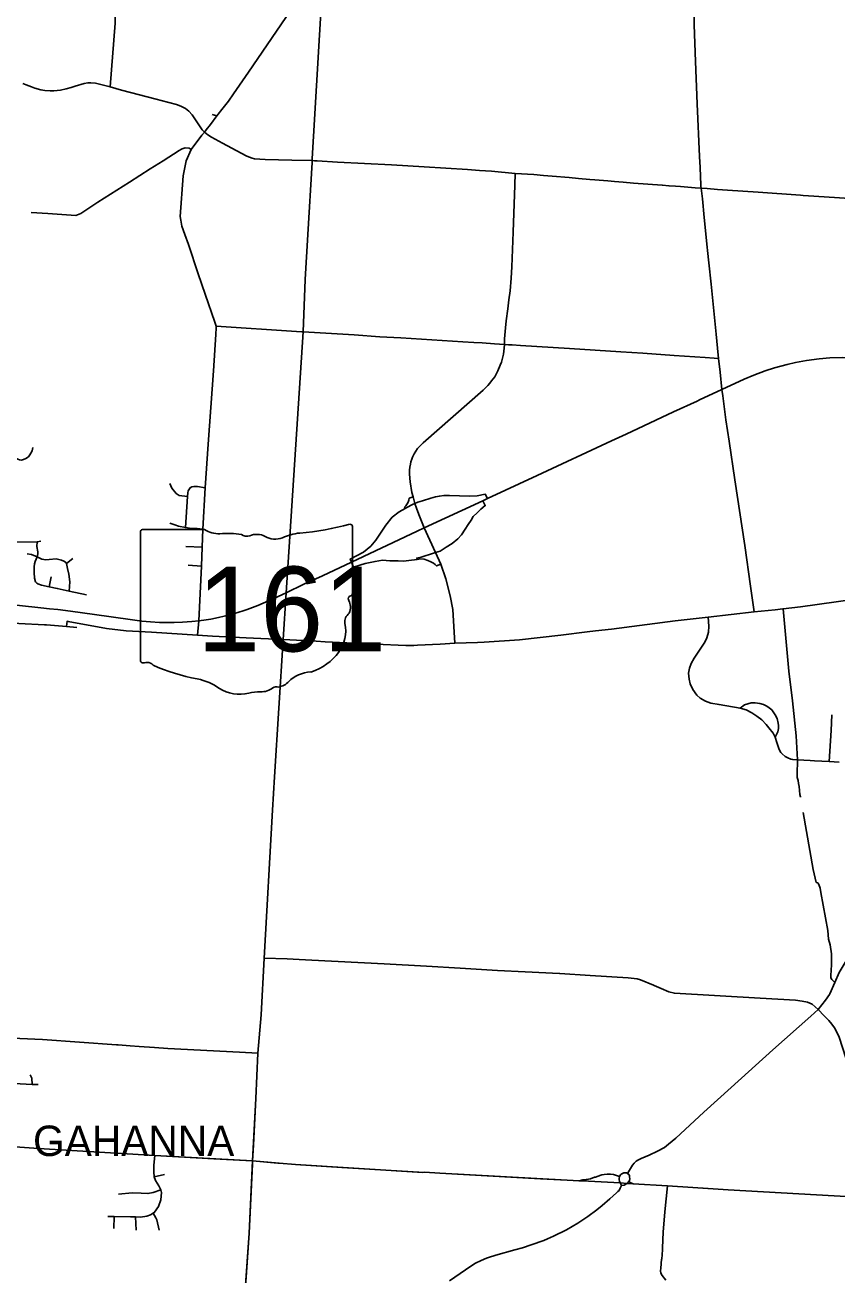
# Model space of a CAD drawing. Extents: x 1755200 to 1902939, y 644115 to 788070.
# Drawn here: x 1862951 to 1876290, y 746938 to 767475 of the extents above; entities that cross this region are included whole.
import ezdxf

# ---------------------------------------------------------------- set-up
doc = ezdxf.new("R2010")
doc.units = 0
for name, color, linetype in [('GM_X_City_Street', 7, 'Continuous'), ('GM_X_Corporation_Text', 7, 'Continuous'), ('GM_X_County_Road', 7, 'Continuous'), ('GM_X_Interchange_Ramps', 7, 'Continuous'), ('GM_X_State_Route', 7, 'Continuous'), ('GM_X_State_Shield', 7, 'Continuous'), ('GM_X_Township', 7, 'Continuous'), ('GM_X_Township_Road', 7, 'Continuous'), ('GM_X_US_Route', 7, 'Continuous')]:
    doc.layers.add(name, color=color, linetype=linetype)

msp = doc.modelspace()

# ---------------------------------------------------------------- linework, layer by layer
at = {"layer": 'GM_X_City_Street'}
for points in [[(1865511, 764268), (1865500, 764327), (1865548, 764995), (1865600, 765244), (1865682, 765431), (1865855, 765663), (1865897, 765714)], [(1865863, 765755), (1865897, 765714)], [(1865897, 765714), (1865927, 765753)], [(1865897, 765714), (1865955, 765668), (1866017, 765631), (1866193, 765534), (1866501, 765368), (1866596, 765322), (1866638, 765303), (1866681, 765286), (1866723, 765278), (1866894, 765265), (1867336, 765257), (1867669, 765247), (1867707, 765245)], [(1865532, 765439), (1865583, 765457), (1865646, 765449), (1865682, 765431)], [(1867707, 765245), (1867751, 765243), (1868083, 765224), (1868969, 765176), (1869510, 765145), (1870221, 765101), (1870420, 765087), (1870613, 765071), (1871003, 765038), (1871311, 765017), (1871467, 765005), (1871609, 764992), (1871891, 764967)], [(1870828, 762287), (1870829, 762319), (1870843, 762500), (1870854, 762614), (1870881, 762813), (1870901, 762959), (1870920, 763109), (1870938, 763317), (1870946, 763501), (1870969, 764069), (1870996, 764843), (1871003, 765038)], [(1872314, 764930), (1872525, 764915), (1872633, 764904), (1872778, 764893), (1872949, 764879)], [(1873425, 764842), (1873526, 764834), (1873531, 764834)], [(1873637, 764826), (1873717, 764820), (1873959, 764802), (1874061, 764793)], [(1874061, 764793), (1874055, 764828), (1874054, 764846)], [(1874061, 764793), (1874159, 764787), (1874329, 764774), (1874494, 764764), (1874997, 764730), (1875691, 764678), (1875732, 764675)], [(1874413, 761383), (1874400, 761488), (1874369, 761773), (1874345, 761997), (1874327, 762164), (1874304, 762393), (1874224, 763216), (1874187, 763568), (1874164, 763769), (1874158, 763827), (1874110, 764310), (1874079, 764620), (1874061, 764793)], [(1875732, 764675), (1875910, 764665), (1877850, 764535), (1878419, 764488), (1878447, 764486)], [(1867500, 762436), (1867522, 762434), (1868356, 762382), (1868782, 762353), (1869125, 762334), (1870144, 762270), (1870322, 762259)], [(1869267, 760143), (1869268, 760159), (1869273, 760213), (1869283, 760262), (1869292, 760300), (1869306, 760343), (1869319, 760374), (1869343, 760427), (1869371, 760473), (1869400, 760515), (1869431, 760551), (1869457, 760580), (1869490, 760611), (1870475, 761475), (1870522, 761517), (1870556, 761552), (1870588, 761589), (1870617, 761627), (1870643, 761663), (1870668, 761696), (1870720, 761792), (1870758, 761884), (1870777, 761937), (1870795, 762000), (1870810, 762068), (1870821, 762167), (1870826, 762226), (1870828, 762287)], [(1870322, 762259), (1870461, 762251), (1870665, 762236), (1870826, 762226), (1870896, 762222)], [(1870896, 762222), (1870954, 762219), (1871093, 762212), (1871895, 762159), (1872741, 762107), (1873101, 762082), (1873617, 762047), (1874127, 762010), (1874271, 762001), (1874345, 761997)], [(1874928, 757834), (1874867, 758254), (1874774, 758922), (1874614, 760000), (1874518, 760640), (1874465, 760990), (1874413, 761383)], [(1862664, 760430), (1862739, 760386), (1862793, 760357), (1862833, 760340), (1862862, 760330), (1862892, 760327), (1862927, 760334), (1862965, 760352), (1863007, 760383), (1863029, 760412), (1863049, 760441), (1863070, 760478), (1863075, 760504), (1863081, 760535)], [(1865787, 757451), (1865805, 757686), (1865848, 758586), (1865864, 758896), (1865870, 759191), (1865912, 759873), (1865962, 760587)], [(1869510, 759213), (1869421, 759431), (1869381, 759536), (1869355, 759614), (1869325, 759724), (1869306, 759792), (1869278, 759967), (1869265, 760097), (1869267, 760143)], [(1865330, 759942), (1865363, 759866), (1865435, 759780), (1865485, 759744), (1865622, 759729)], [(1865586, 759219), (1865622, 759729), (1865626, 759790), (1865633, 759822), (1865662, 759873), (1865692, 759885), (1865726, 759891), (1865787, 759891), (1865912, 759873)], [(1865328, 759293), (1865411, 759265), (1865475, 759241), (1865586, 759219), (1865652, 759207), (1865777, 759203), (1865870, 759191)], [(1869694, 758809), (1869510, 759213)], [(1862769, 758981), (1863149, 758985), (1863213, 758994)], [(1863161, 758292), (1863144, 758306), (1863125, 758324), (1863108, 758389), (1863104, 758478), (1863103, 758573), (1863105, 758621), (1863120, 758663), (1863153, 758735), (1863162, 758787), (1863159, 758822), (1863148, 758909), (1863149, 758985)], [(1865594, 758906), (1865864, 758896)], [(1862989, 758786), (1863055, 758778), (1863153, 758735)], [(1863153, 758735), (1863225, 758700), (1863262, 758691), (1863295, 758689), (1863350, 758693), (1863461, 758704), (1863552, 758680), (1863588, 758666), (1863617, 758650), (1863633, 758630)], [(1863633, 758630), (1863737, 758712)], [(1863674, 758172), (1863685, 758329), (1863669, 758455), (1863651, 758547), (1863639, 758598), (1863633, 758630)], [(1870014, 757319), (1870003, 757499), (1869980, 757870), (1869937, 758098), (1869862, 758377), (1869784, 758617), (1869694, 758809)], [(1875399, 757881), (1875406, 757881), (1875693, 757917), (1876589, 758040), (1877681, 758226), (1877801, 758254), (1878022, 758324), (1878327, 758429), (1878456, 758475), (1878931, 758651)], [(1865631, 758603), (1865848, 758586)], [(1863161, 758292), (1863220, 758272), (1863350, 758244), (1863482, 758218), (1863674, 758172), (1863678, 758171)], [(1863350, 758244), (1863381, 758411)], [(1863678, 758171), (1863961, 758113)], [(1872322, 757520), (1872584, 757551), (1873632, 757684), (1874173, 757746), (1874928, 757834), (1875273, 757868), (1875399, 757881)], [(1875691, 754791), (1875691, 754794), (1875677, 754834), (1875676, 754896), (1875666, 754962), (1875656, 755016), (1875651, 755061), (1875638, 755114), (1875635, 755163), (1875641, 755401), (1875618, 755795), (1875557, 756373), (1875500, 756861), (1875406, 757881)], [(1862547, 757669), (1862851, 757642), (1863270, 757621)], [(1863270, 757621), (1863305, 757619), (1863631, 757591)], [(1863631, 757591), (1863641, 757680), (1863658, 757677)], [(1863658, 757677), (1864288, 757561), (1864611, 757524), (1865028, 757498), (1865787, 757451), (1866032, 757436), (1866585, 757409), (1867190, 757380)], [(1874216, 756334), (1874128, 756365), (1874041, 756417), (1873985, 756467), (1873920, 756557), (1873877, 756651), (1873859, 756728), (1873853, 756828), (1873869, 756910), (1873893, 756986), (1873946, 757075), (1874119, 757337), (1874154, 757405), (1874179, 757498), (1874187, 757598), (1874173, 757746)], [(1863631, 757591), (1863801, 757578)], [(1870494, 757337), (1871077, 757374), (1871755, 757451), (1872184, 757504), (1872322, 757520)], [(1867019, 754577), (1867052, 755122), (1867190, 757380)], [(1867190, 757380), (1867732, 757352), (1867882, 757341), (1868707, 757305), (1869208, 757278), (1869340, 757282)], [(1869340, 757282), (1869397, 757284), (1869769, 757302), (1870014, 757319), (1870384, 757330), (1870494, 757337)], [(1875641, 755401), (1875562, 755405), (1875530, 755413), (1875480, 755435), (1875437, 755457), (1875388, 755501), (1875369, 755524), (1875339, 755571), (1875300, 755689), (1875273, 755775), (1875241, 755839), (1875171, 755930), (1875127, 755981), (1875056, 756058), (1874976, 756121), (1874891, 756175), (1874799, 756221), (1874702, 756253), (1874352, 756310), (1874216, 756334), (1874216, 756334)], [(1874702, 756253), (1874772, 756304), (1874823, 756324), (1874881, 756338), (1874948, 756341), (1875022, 756329), (1875081, 756309), (1875139, 756283), (1875177, 756256), (1875217, 756224), (1875244, 756192), (1875277, 756139), (1875305, 756082), (1875325, 756006), (1875330, 755967), (1875331, 755915), (1875317, 755860), (1875273, 755775)], [(1876192, 755885), (1876208, 756141)], [(1876161, 755374), (1876192, 755885)], [(1876324, 755362), (1876161, 755374), (1875921, 755387), (1875849, 755391), (1875641, 755401)], [(1866703, 749072), (1866745, 749840), (1866774, 750581), (1866829, 751211), (1866879, 752144), (1867019, 754577), (1867019, 754577)], [(1876256, 751744), (1876205, 751794), (1876187, 751823), (1876187, 751862), (1876194, 751943), (1876202, 752039), (1876202, 752214), (1876179, 752365), (1876153, 752458), (1876138, 752596), (1876022, 753221), (1876011, 753295), (1875990, 753352), (1875975, 753381), (1875948, 753388), (1875900, 753602), (1875737, 754539)], [(1866879, 752144), (1867260, 752134), (1867454, 752124)], [(1867454, 752124), (1867664, 752113), (1868850, 752050), (1869544, 752011), (1870097, 751979), (1870711, 751942), (1871167, 751918), (1871734, 751891)], [(1871734, 751891), (1871737, 751890), (1872234, 751860), (1872862, 751823), (1873005, 751804), (1873061, 751788), (1873278, 751698)], [(1873278, 751698), (1873289, 751694), (1873401, 751647), (1873525, 751588), (1873618, 751568), (1875027, 751486)], [(1876833, 748366), (1876839, 748468), (1876881, 749234), (1876907, 749681), (1876910, 749771), (1876908, 749809), (1876899, 749835), (1876887, 749858), (1876873, 749877), (1876853, 749901), (1876763, 749998), (1876639, 750147), (1876529, 750311), (1876433, 750504), (1876327, 750846), (1876284, 750941), (1876247, 751000), (1876207, 751057), (1876154, 751118), (1876080, 751194), (1875979, 751303)], [(1860095, 750987), (1860510, 750971), (1860699, 750957), (1861015, 750936), (1861290, 750914), (1862037, 750868), (1862619, 750836), (1863241, 750810), (1864452, 750722), (1864480, 750720)], [(1864829, 750695), (1865078, 750677)], [(1865078, 750677), (1865300, 750660), (1866474, 750597)], [(1866474, 750597), (1866774, 750581)], [(1862457, 750253), (1862513, 750214), (1862566, 750173), (1862605, 750121), (1862664, 750094), (1862775, 750082), (1863070, 750070), (1863165, 750066)], [(1863070, 750070), (1863062, 750170), (1863037, 750225)], [(1858345, 749356), (1859239, 749292), (1860368, 749204), (1861567, 749127), (1862160, 749085), (1862472, 749064), (1863172, 749017), (1865082, 748902), (1866053, 748847)], [(1866688, 748812), (1866703, 749072)], [(1864312, 747901), (1864418, 747899), (1864684, 747896), (1864768, 747894), (1864850, 747891), (1864955, 747906), (1865011, 747927), (1865058, 747957), (1865080, 747970), (1865143, 748063), (1865181, 748175), (1865193, 748295), (1865183, 748339), (1865150, 748405), (1865097, 748491), (1865073, 748551), (1865065, 748636), (1865068, 748743), (1865082, 748902)], [(1866053, 748847), (1866685, 748812)], [(1866685, 748812), (1866688, 748812), (1867105, 748778)], [(1866686, 748759), (1866688, 748812)], [(1867105, 748778), (1867127, 748776), (1867392, 748752), (1868157, 748706)], [(1865073, 748551), (1865241, 748590)], [(1866569, 746697), (1866631, 747627), (1866686, 748759)], [(1868157, 748706), (1869420, 748629)], [(1869420, 748629), (1869488, 748625), (1869515, 748627), (1869683, 748618)], [(1869683, 748618), (1869763, 748613), (1871420, 748521)], [(1872308, 748543), (1872322, 748548), (1872408, 748577)], [(1871420, 748521), (1871856, 748497), (1872051, 748486)], [(1872051, 748486), (1872056, 748486), (1872114, 748500), (1872173, 748510), (1872240, 748520), (1872308, 748543)], [(1872873, 748474), (1872904, 748455), (1872943, 748437), (1873505, 748403), (1874256, 748353)], [(1873421, 747354), (1873423, 747383), (1873436, 747644), (1873464, 747975), (1873505, 748403)], [(1864486, 748269), (1864713, 748289), (1864857, 748281), (1864969, 748275), (1865054, 748292), (1865183, 748339)], [(1874256, 748353), (1874500, 748336), (1876824, 748206), (1876881, 748203)], [(1865155, 747675), (1865118, 747844), (1865098, 747880), (1865058, 747957)], [(1864409, 747703), (1864418, 747899)], [(1864779, 747676), (1864768, 747894)]]:
    msp.add_lwpolyline(points, dxfattribs=at)
at = {"layer": 'GM_X_County_Road'}
for points in [[(1864348, 766459), (1864430, 767504), (1864434, 767598), (1864426, 767618), (1864381, 768009), (1864333, 768432), (1864331, 768480), (1864333, 768543), (1864397, 769439), (1864432, 769935), (1864459, 770410), (1864486, 770848), (1864531, 771313), (1864548, 771591)], [(1865927, 765753), (1865996, 765843), (1866105, 765983), (1866208, 766112), (1866292, 766224), (1866377, 766345), (1866623, 766700), (1867236, 767596), (1867787, 768416), (1867860, 768520), (1867965, 768671)], [(1874054, 764846), (1874040, 765135), (1874031, 765317), (1873994, 766181), (1873967, 766876), (1873946, 767480), (1873945, 767589), (1873948, 767650)], [(1862913, 766515), (1862969, 766494), (1863055, 766460), (1863115, 766437), (1863211, 766409), (1863279, 766399), (1863367, 766392), (1863425, 766391), (1863480, 766398), (1863535, 766406), (1863629, 766426), (1863710, 766450), (1863777, 766472), (1863921, 766513), (1863981, 766523), (1864031, 766526), (1864109, 766518), (1864348, 766459), (1864538, 766404), (1865104, 766257), (1865187, 766236), (1865442, 766167), (1865509, 766143), (1865585, 766102), (1865643, 766058), (1865697, 765998), (1865840, 765783), (1865863, 765755)], [(1871891, 764967), (1872043, 764954), (1872231, 764936), (1872314, 764930)], [(1872949, 764879), (1873416, 764843), (1873425, 764842)], [(1873531, 764834), (1873637, 764826)], [(1865962, 760587), (1866046, 761795), (1866087, 762392), (1866091, 762502), (1866089, 762525), (1866071, 762592), (1865910, 763051), (1865795, 763387), (1865637, 763871), (1865575, 764033), (1865528, 764172), (1865511, 764268)], [(1864480, 750720), (1864679, 750706)], [(1864679, 750706), (1864829, 750695)], [(1872408, 748577), (1872426, 748583), (1872466, 748592), (1872516, 748596), (1872571, 748594), (1872616, 748589), (1872668, 748572), (1872716, 748554)]]:
    msp.add_lwpolyline(points, dxfattribs=at)
at = {"layer": 'GM_X_Interchange_Ramps'}
for points in [[(1869325, 759724), (1869264, 759699), (1869257, 759668), (1869246, 759635), (1869231, 759607), (1869208, 759577), (1869186, 759555), (1869197, 759533)], [(1870550, 759694), (1870513, 759766), (1870381, 759741), (1870251, 759734), (1869927, 759746), (1869833, 759744), (1869758, 759735), (1869693, 759722), (1869617, 759702), (1869481, 759657), (1869407, 759635), (1869355, 759614)], [(1869694, 758809), (1869770, 758829), (1869872, 758897), (1869969, 758956), (1870063, 759032), (1870120, 759101), (1870180, 759193), (1870232, 759269), (1870278, 759342), (1870316, 759400), (1870377, 759460), (1870439, 759520), (1870513, 759579), (1870472, 759657)], [(1869355, 759614), (1869317, 759598), (1869221, 759547), (1869197, 759533), (1869096, 759474), (1868984, 759391), (1868877, 759259), (1868789, 759124), (1868716, 759010), (1868634, 758914), (1868512, 758815), (1868294, 758701), (1868316, 758650)], [(1868316, 758650), (1868348, 758569), (1868540, 758627), (1868703, 758663), (1868824, 758682), (1868943, 758671), (1869081, 758670), (1869171, 758668), (1869258, 758679), (1869393, 758696), (1869448, 758704), (1869508, 758698), (1869569, 758678), (1869619, 758657), (1869660, 758634), (1869689, 758610), (1869710, 758589), (1869784, 758617)], [(1869393, 758696), (1869386, 758717), (1869460, 758733), (1869662, 758798), (1869694, 758809)]]:
    msp.add_lwpolyline(points, dxfattribs=at)
at = {"layer": 'GM_X_State_Route'}
for points in [[(1874034, 761315), (1874400, 761488), (1874766, 761657), (1874922, 761724), (1875108, 761792), (1875262, 761840), (1875473, 761897), (1875610, 761930), (1875791, 761963), (1875997, 761991), (1876175, 762006), (1876381, 762012), (1876681, 761999), (1877197, 761965), (1877284, 761959), (1878113, 761906), (1878987, 761854), (1879114, 761846), (1880163, 761777)], [(1869392, 759158), (1869510, 759213), (1870472, 759657), (1870550, 759694), (1871362, 760072), (1872584, 760645), (1872826, 760755), (1873606, 761119), (1873992, 761295), (1874034, 761315)], [(1868316, 758650), (1869392, 759158)], [(1865925, 757704), (1866004, 757716), (1866128, 757740), (1866222, 757762), (1866391, 757807), (1866535, 757851), (1866598, 757872), (1866686, 757903), (1866775, 757938), (1866864, 757975), (1867037, 758054), (1867240, 758147), (1867534, 758286), (1867839, 758427), (1868316, 758650)], [(1861806, 758007), (1861909, 757998), (1862860, 757936), (1863210, 757899), (1863354, 757885), (1863489, 757870), (1863696, 757844), (1864092, 757789), (1864678, 757707), (1864870, 757682), (1865015, 757668), (1865158, 757660), (1865294, 757657), (1865389, 757657)], [(1865389, 757657), (1865399, 757657), (1865539, 757662), (1865690, 757675), (1865805, 757686), (1865925, 757704)]]:
    msp.add_lwpolyline(points, dxfattribs=at)
at = {"layer": 'GM_X_State_Shield'}
for p, q in [((1864848, 759148), (1864848, 757035)), ((1865902, 759184), (1864882, 759184)), ((1868329, 758131), (1868329, 759237)), ((1868328, 758132), (1868329, 758131))]:
    msp.add_line(p, q, dxfattribs=at)
for centre, major_axis, start_param, end_param in [((1867089, 762066), (3691, 0), 4.814394, 5.042369), ((1868290, 759241), (38.7, 0), 6.141152, 7.989035), ((1864888, 759153), (40.3, 0), 1.712693, 3.28349), ((1866144, 759430), (391, 0), 4.042523, 4.731795), ((1866274, 757998), (1404, 0), 1.404758, 1.657858), ((1866593, 759164), (113, 0), 3.836095, 5.185415), ((1866758, 758919), (235, 0), 0.950623, 2.079405), ((1867061, 759254), (282, 0), 4.081561, 5.145723), ((1867560, 758539), (743, 0), 1.699011, 2.107814), ((1868320, 758050), (60, 0), 1.883978, 3.671073), ((1867938, 757910), (360, 0), 5.934695, 6.695948), ((1868287, 758127), (41.5, 0), 5.05454, 6.418171), ((1868467, 757669), (262, 0), 2.387724, 3.262537), ((1867296, 757528), (923, 0), 5.101752, 6.440018), ((1864888, 757030), (40.7, 0), 3.00124, 4.508301), ((1864895, 757246), (310, 0), 4.665946, 4.897461), ((1864958, 756913), (112, 0), 0.519207, 1.627899), ((1866371, 758812), (2665, 0), 4.195997, 4.488961), ((1867685, 756442), (506, 0), 1.647645, 2.488434), ((1865577, 756085), (834, 0), 0.823519, 1.323587), ((1866479, 756902), (529, 0), 4.026481, 4.996735), ((1866823, 756744), (282, 0), 4.691044, 5.507374), ((1867078, 756539), (79.4, 0), 1.147584, 2.315152), ((1867044, 756830), (298, 0), 4.937069, 5.64225), ((1866784, 756172), (435, 0), 1.495662, 1.94098)]:
    msp.add_ellipse(centre, major_axis=major_axis, ratio=0.8, start_param=start_param, end_param=end_param, dxfattribs=at)
at = {"layer": 'GM_X_Township'}
for points in [[(1868321, 776001), (1867996, 770598), (1867860, 768520), (1867671, 765277), (1867669, 765247), (1867667, 765216), (1867596, 764033), (1867551, 763293), (1867522, 762434), (1867240, 758147), (1867190, 757380), (1867052, 755122), (1867019, 754577), (1866879, 752144), (1866829, 751211), (1866774, 750581), (1866745, 749840), (1866688, 748812), (1865082, 748902), (1863172, 749017), (1862472, 749064)], [(1866477, 745306), (1866631, 747627), (1866688, 748812), (1867127, 748776), (1867392, 748752), (1869488, 748625), (1869515, 748627), (1869763, 748613), (1871856, 748497), (1872056, 748486), (1872208, 748481), (1872728, 748450), (1872844, 748443), (1872943, 748437), (1873505, 748403), (1874500, 748336), (1876824, 748206)]]:
    msp.add_lwpolyline(points, dxfattribs=at)
at = {"layer": 'GM_X_Township_Road'}
for points in [[(1866105, 765983), (1866028, 766003)], [(1865219, 765244), (1865486, 765413)], [(1865486, 765413), (1865522, 765436), (1865532, 765439)], [(1863053, 764396), (1863324, 764376), (1863784, 764345), (1863868, 764378), (1864146, 764564), (1864670, 764894), (1865006, 765110), (1865219, 765244)], [(1866089, 762525), (1867411, 762442), (1867500, 762436)], [(1875027, 751486), (1875606, 751452), (1875716, 751440), (1875806, 751420), (1875880, 751386), (1875979, 751303)], [(1873409, 747197), (1873410, 747201), (1873421, 747354)], [(1873478, 746855), (1873418, 746930), (1873398, 746970), (1873393, 747009), (1873394, 747048), (1873409, 747197)]]:
    msp.add_lwpolyline(points, dxfattribs=at)
at = {"layer": 'GM_X_US_Route'}
for points in [[(1876171, 751557), (1876256, 751744), (1876325, 751910), (1876506, 752212), (1876807, 752667), (1876946, 752881), (1877196, 753260), (1877279, 753413), (1877324, 753507), (1877439, 753872), (1877494, 754090), (1877534, 754213), (1877567, 754283), (1877589, 754326), (1877657, 754437), (1878655, 755556), (1879084, 756067), (1879427, 756451), (1879564, 756594), (1879778, 756816), (1880124, 757173), (1880423, 757471), (1880681, 757732), (1880757, 757805)], [(1874024, 749540), (1874100, 749611), (1874550, 750020), (1875238, 750638), (1875858, 751191), (1875979, 751303), (1876101, 751453), (1876167, 751549), (1876171, 751557)], [(1873432, 749020), (1873454, 749032), (1873523, 749089), (1873645, 749186), (1874024, 749540)], [(1872850, 748607), (1872912, 748714), (1872932, 748745), (1872956, 748776), (1872990, 748808), (1873019, 748827), (1873071, 748850), (1873203, 748907), (1873339, 748971)], [(1873339, 748971), (1873364, 748983), (1873432, 749020)], [(1872850, 748607), (1872832, 748616), (1872810, 748619), (1872789, 748616), (1872767, 748605), (1872747, 748594), (1872733, 748582), (1872716, 748554), (1872710, 748524), (1872711, 748503)], [(1872885, 748521), (1872886, 748522), (1872884, 748547), (1872880, 748572), (1872872, 748589), (1872850, 748607)], [(1872344, 748010), (1872435, 748078), (1872558, 748192), (1872670, 748289), (1872692, 748309), (1872709, 748327), (1872730, 748364), (1872750, 748407)], [(1872711, 748503), (1872711, 748500), (1872716, 748481), (1872727, 748454)], [(1872727, 748454), (1872728, 748450), (1872750, 748407)], [(1872750, 748407), (1872794, 748414), (1872822, 748429), (1872839, 748440)], [(1872839, 748440), (1872844, 748443), (1872873, 748474), (1872881, 748490), (1872885, 748521)], [(1871633, 747575), (1871848, 747681), (1872035, 747790), (1872195, 747898), (1872344, 748010)], [(1869925, 746840), (1870276, 747082), (1870352, 747131), (1870442, 747179), (1870530, 747216), (1870564, 747225), (1870687, 747263), (1870996, 747352), (1871125, 747387), (1871268, 747432), (1871473, 747507), (1871537, 747534)], [(1871537, 747534), (1871633, 747575)]]:
    msp.add_lwpolyline(points, dxfattribs=at)

# ---------------------------------------------------------------- texts
at = {"layer": 'GM_X_Corporation_Text'}
msp.add_text('GAHANNA', height=500, rotation=0, dxfattribs=at).set_placement((1863083, 748893))
at = {"layer": 'GM_X_State_Shield'}
msp.add_text('161', height=1392.2, dxfattribs=at).set_placement((1865779, 757184))

doc.saveas('drawing.dxf')
